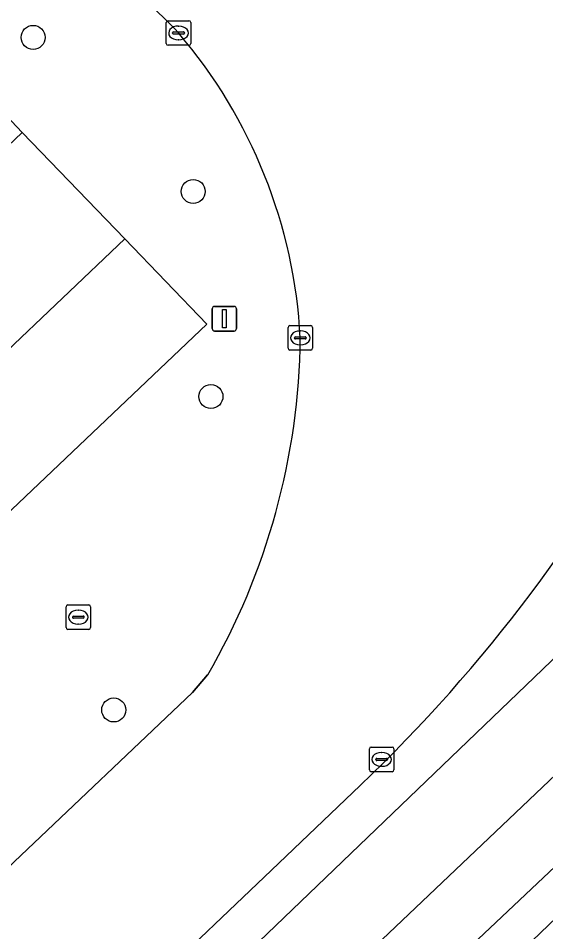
# Model space of a CAD drawing. Extents: x 156141 to 158132, y 385651 to 388333.
# Drawn here: x 156800.46 to 156821.94, y 388126.05 to 388163.25 of the extents above; entities that cross this region are included whole.
import ezdxf

# ---------------------------------------------------------------- set-up
doc = ezdxf.new("R2010")
doc.units = 0
for name, color, linetype in [('IMGEO_Berm_groen', 7, 'Continuous'), ('IMGEO_Boom', 7, 'Continuous'), ('IMGEO_Fietspad_gesloten', 7, 'Continuous'), ('IMGEO_Kolk', 7, 'Continuous'), ('IMGEO_Lichtmast', 7, 'Continuous'), ('IMGEO_Oever', 7, 'Continuous'), ('IMGEO_Parkeervlak_halfverhard', 7, 'Continuous'), ('IMGEO_Rijbaan_lokaal_gesloten', 7, 'Continuous'), ('IMGEO_Rijbaan_lokaal_open', 7, 'Continuous'), ('IMGEO_Waterloop', 7, 'Continuous')]:
    doc.layers.add(name, color=color, linetype=linetype)

msp = doc.modelspace()

# ---------------------------------------------------------------- linework, layer by layer
at = {"layer": 'IMGEO_Berm_groen'}
for points in [[(156801.202, 388167.051), (156796.769, 388169.334), (156792.463, 388165.162), (156792.149, 388164.858), (156792.274, 388164.726), (156787.595, 388160.291), (156791.374, 388156.416), (156797.338, 388162.076), (156800.625, 388158.603), (156804.809, 388154.272), (156808.143, 388150.793), (156790.338, 388133.878), (156787.021, 388137.351), (156786.177, 388136.523)], [(156812.436, 388119.364), (156825.708, 388131.89), (156831.91, 388137.714), (156839.534, 388144.974), (156840.287, 388145.769), (156840.771, 388146.329), (156841.19, 388146.836), (156841.557, 388147.383), (156841.74, 388147.632), (156842.159, 388148.268), (156842.657, 388149.089), (156843.156, 388150.092), (156843.379, 388150.587), (156843.38, 388150.782), (156843.328, 388151.017), (156843.296, 388151.109), (156843.192, 388151.331), (156843.069, 388151.455), (156842.952, 388151.549), (156843.016, 388151.689), (156842.889, 388151.916), (156842.997, 388152.411), (156843.397, 388153.224), (156844.003, 388154.217)], [(156834.852, 388144.545), (156830.238, 388139.95), (156806.289, 388117.185), (156798.212, 388109.496), (156803.826, 388103.584), (156841.097, 388139.037)], [(156802.834, 388118.616), (156805.509, 388121.079), (156829.984, 388144.572)], [(156797.908, 388126.643), (156798.948, 388127.604), (156800.292, 388128.897), (156807.562, 388135.796), (156808.175, 388136.503)], [(156814.388, 388132.006), (156810.771, 388128.548), (156800.914, 388119.164), (156801.401, 388118.628)]]:
    msp.add_lwpolyline(points, dxfattribs=at)
for centre, radius, start, end in [((156790.698, 388147.23), 22.433, 43.4283, 62.0784), ((156791.175, 388149.137), 20.802, 3.0209, 40.5166), ((156783.99, 388150.532), 27.96, 329.8825, 359.3864), ((156770.229, 388178.256), 63.946, 313.67496, 332.46559)]:
    msp.add_arc(centre, radius, start, end, dxfattribs=at)
at = {"layer": 'IMGEO_Boom'}
for centre in [(156801.069, 388162.471), (156807.587, 388156.197), (156808.308, 388147.844), (156804.351, 388135.078)]:
    msp.add_circle(centre, 0.489, dxfattribs=at)
at = {"layer": 'IMGEO_Fietspad_gesloten'}
for points in [[(156798.065, 388109.356), (156798.212, 388109.496), (156806.289, 388117.185), (156830.238, 388139.95), (156834.852, 388144.545)], [(156829.984, 388144.572), (156805.509, 388121.079), (156802.834, 388118.616)]]:
    msp.add_lwpolyline(points, dxfattribs=at)
at = {"layer": 'IMGEO_Kolk'}
for p, q in [((156806.488, 388162.225), (156806.488, 388163.077)), ((156806.563, 388163.151), (156807.415, 388163.151)), ((156806.976, 388162.931), (156807.001, 388162.931)), ((156807.489, 388163.077), (156807.489, 388162.225)), ((156806.747, 388162.645), (156806.747, 388162.657)), ((156807.185, 388162.608), (156806.787, 388162.608)), ((156806.79, 388162.694), (156807.188, 388162.694)), ((156807.231, 388162.657), (156807.231, 388162.645)), ((156807.415, 388162.151), (156806.563, 388162.151)), ((156806.999, 388162.371), (156806.974, 388162.371)), ((156811.447, 388149.807), (156811.447, 388150.659)), ((156811.522, 388150.733), (156812.374, 388150.733)), ((156812.448, 388150.659), (156812.448, 388149.807)), ((156811.706, 388150.227), (156811.706, 388150.239)), ((156812.144, 388150.19), (156811.746, 388150.19)), ((156811.749, 388150.276), (156812.147, 388150.276)), ((156811.935, 388150.513), (156811.96, 388150.513)), ((156812.19, 388150.239), (156812.19, 388150.227)), ((156811.958, 388149.953), (156811.933, 388149.953)), ((156812.374, 388149.733), (156811.522, 388149.733)), ((156802.409, 388138.432), (156802.409, 388139.284)), ((156802.484, 388139.358), (156803.336, 388139.358)), ((156802.897, 388139.138), (156802.922, 388139.138)), ((156803.41, 388139.284), (156803.41, 388138.432)), ((156802.668, 388138.852), (156802.668, 388138.864)), ((156803.106, 388138.815), (156802.708, 388138.815)), ((156802.711, 388138.901), (156803.109, 388138.901)), ((156803.152, 388138.864), (156803.152, 388138.852)), ((156803.336, 388138.358), (156802.484, 388138.358)), ((156802.92, 388138.578), (156802.895, 388138.578)), ((156814.759, 388132.639), (156814.759, 388133.491)), ((156814.834, 388133.565), (156815.686, 388133.565)), ((156815.76, 388133.491), (156815.76, 388132.639)), ((156815.018, 388133.059), (156815.018, 388133.071)), ((156815.061, 388133.108), (156815.459, 388133.108)), ((156815.247, 388133.345), (156815.272, 388133.345)), ((156815.502, 388133.071), (156815.502, 388133.059)), ((156815.456, 388133.022), (156815.058, 388133.022)), ((156815.27, 388132.785), (156815.245, 388132.785)), ((156815.686, 388132.565), (156814.834, 388132.565))]:
    msp.add_line(p, q, dxfattribs=at)
for points in [[(156806.488, 388162.225), (156806.488, 388163.077)], [(156806.563, 388163.151), (156807.415, 388163.151)], [(156807.489, 388163.077), (156807.489, 388162.225)], [(156807.415, 388162.151), (156806.563, 388162.151)], [(156811.447, 388149.807), (156811.447, 388150.659)], [(156811.522, 388150.733), (156812.374, 388150.733)], [(156812.448, 388150.659), (156812.448, 388149.807)], [(156812.374, 388149.733), (156811.522, 388149.733)], [(156802.409, 388138.432), (156802.409, 388139.284)], [(156802.484, 388139.358), (156803.336, 388139.358)], [(156803.41, 388139.284), (156803.41, 388138.432)], [(156803.336, 388138.358), (156802.484, 388138.358)], [(156814.759, 388132.639), (156814.759, 388133.491)], [(156814.834, 388133.565), (156815.686, 388133.565)], [(156815.76, 388133.491), (156815.76, 388132.639)], [(156815.686, 388132.565), (156814.834, 388132.565)]]:
    msp.add_lwpolyline(points, dxfattribs=at)
for centre, radius, start, end in [((156806.565, 388163.075), 0.0765, 91.552, 178.448), ((156806.565, 388163.075), 0.0765, 91.552, 178.448), ((156807.413, 388163.075), 0.0765, 1.552, 88.448), ((156807.413, 388163.075), 0.0765, 1.552, 88.448), ((156806.787, 388162.654), 0.0403, 85.8775, 175.7526), ((156806.784, 388162.644), 0.0366, 178.938, 274.7102), ((156807.188, 388162.651), 0.043, 264.8664, 352.4533), ((156807.192, 388162.656), 0.0386, 1.7309, 96.639), ((156806.565, 388162.227), 0.0765, 181.552, 268.448), ((156806.565, 388162.227), 0.0765, 181.552, 268.448), ((156807.413, 388162.227), 0.0765, 271.552, 358.448), ((156807.413, 388162.227), 0.0765, 271.552, 358.448), ((156811.524, 388150.657), 0.0765, 91.552, 178.448), ((156811.524, 388150.657), 0.0765, 91.552, 178.448), ((156812.372, 388150.657), 0.0765, 1.552, 88.448), ((156812.372, 388150.657), 0.0765, 1.552, 88.448), ((156811.746, 388150.236), 0.0403, 85.8775, 175.7526), ((156811.743, 388150.226), 0.0366, 178.938, 274.7102), ((156812.147, 388150.233), 0.043, 264.8664, 352.4533), ((156812.151, 388150.238), 0.0386, 1.7309, 96.639), ((156811.524, 388149.809), 0.0765, 181.552, 268.448), ((156811.524, 388149.809), 0.0765, 181.552, 268.448), ((156812.372, 388149.809), 0.0765, 271.552, 358.448), ((156812.372, 388149.809), 0.0765, 271.552, 358.448), ((156802.486, 388139.282), 0.0765, 91.552, 178.448), ((156802.486, 388139.282), 0.0765, 91.552, 178.448), ((156803.334, 388139.282), 0.0765, 1.552, 88.448), ((156803.334, 388139.282), 0.0765, 1.552, 88.448), ((156802.708, 388138.861), 0.0403, 85.8775, 175.7526), ((156802.705, 388138.851), 0.0366, 178.938, 274.7102), ((156803.109, 388138.858), 0.043, 264.8664, 352.4533), ((156803.113, 388138.863), 0.0386, 1.7309, 96.639), ((156802.486, 388138.434), 0.0765, 181.552, 268.448), ((156802.486, 388138.434), 0.0765, 181.552, 268.448), ((156803.334, 388138.434), 0.0765, 271.552, 358.448), ((156803.334, 388138.434), 0.0765, 271.552, 358.448), ((156814.836, 388133.489), 0.0765, 91.552, 178.448), ((156814.836, 388133.489), 0.0765, 91.552, 178.448), ((156815.684, 388133.489), 0.0765, 1.552, 88.448), ((156815.684, 388133.489), 0.0765, 1.552, 88.448), ((156815.058, 388133.068), 0.0403, 85.8775, 175.7526), ((156815.055, 388133.058), 0.0366, 178.938, 274.7102), ((156815.459, 388133.065), 0.043, 264.8664, 352.4533), ((156815.463, 388133.07), 0.0386, 1.7309, 96.639), ((156814.836, 388132.641), 0.0765, 181.552, 268.448), ((156814.836, 388132.641), 0.0765, 181.552, 268.448), ((156815.684, 388132.641), 0.0765, 271.552, 358.448), ((156815.684, 388132.641), 0.0765, 271.552, 358.448)]:
    msp.add_arc(centre, radius, start, end, dxfattribs=at)
for centre, major_axis, ratio, start_param, end_param in [((156806.975, 388162.651), (-0.387, 0.002), 0.722429, 4.712389, 7.853982), ((156807, 388162.651), (-0.39, 0.002), 0.717154, 1.570796, 4.712389), ((156811.934, 388150.233), (-0.387, 0.002), 0.722429, 4.712389, 7.853982), ((156811.959, 388150.233), (-0.39, 0.002), 0.717154, 1.570796, 4.712389), ((156802.896, 388138.858), (-0.387, 0.002), 0.722429, 4.712389, 7.853982), ((156802.921, 388138.858), (-0.39, 0.002), 0.717154, 1.570796, 4.712389), ((156815.246, 388133.065), (-0.387, 0.002), 0.722429, 4.712389, 7.853982), ((156815.271, 388133.065), (-0.39, 0.002), 0.717154, 1.570796, 4.712389)]:
    msp.add_ellipse(centre, major_axis=major_axis, ratio=ratio, start_param=start_param, end_param=end_param, dxfattribs=at)
at = {"layer": 'IMGEO_Lichtmast'}
for p, q in [((156808.36, 388150.612), (156808.36, 388151.412)), ((156808.36, 388151.412), (156808.36, 388150.612)), ((156808.46, 388151.512), (156809.25, 388151.512)), ((156809.25, 388151.512), (156808.46, 388151.512)), ((156809.35, 388151.412), (156809.35, 388150.612)), ((156809.35, 388150.612), (156809.35, 388151.412)), ((156809.25, 388150.512), (156808.46, 388150.512)), ((156808.46, 388150.512), (156809.25, 388150.512))]:
    msp.add_line(p, q, dxfattribs=at)
msp.add_lwpolyline([(156808.78, 388151.387), (156808.93, 388151.387), (156808.93, 388150.637), (156808.78, 388150.637), (156808.78, 388151.387)], dxfattribs=at)
for centre, start, end in [((156808.46, 388151.412), 90, 180), ((156808.46, 388151.412), 90, 180), ((156809.25, 388151.412), 0, 90), ((156809.25, 388151.412), 360, 90), ((156808.46, 388150.612), 180, 270), ((156808.46, 388150.612), 180, 270), ((156809.25, 388150.612), 270, 0), ((156809.25, 388150.612), 270, 0)]:
    msp.add_arc(centre, 0.1, start, end, dxfattribs=at)
at = {"layer": 'IMGEO_Oever'}
msp.add_lwpolyline([(156803.507, 388107.014), (156802.837, 388107.73), (156807.019, 388111.67), (156817.997, 388122.415), (156827.149, 388131.202), (156834.781, 388138.379), (156840.018, 388143.02), (156843.016, 388146.423), (156845.123, 388150.156), (156845.38, 388150.715), (156845.496, 388151.475), (156845.025, 388152.334), (156844.05, 388153.028), (156845.141, 388154.357), (156846.058, 388153.589), (156847.091, 388154.662), (156850.047, 388153.06), (156848.538, 388150.442), (156843.816, 388144.071), (156842.718, 388142.802), (156841.437, 388141.428), (156838.167, 388138.449)], close=True, dxfattribs=at)
msp.add_lwpolyline([(156844.003, 388154.217), (156843.397, 388153.224), (156842.997, 388152.411), (156842.889, 388151.916), (156843.016, 388151.689), (156842.952, 388151.549), (156843.069, 388151.455), (156843.192, 388151.331), (156843.296, 388151.109), (156843.328, 388151.017), (156843.38, 388150.782), (156843.379, 388150.587), (156843.156, 388150.092), (156842.657, 388149.089), (156842.159, 388148.268), (156841.74, 388147.632), (156841.557, 388147.383), (156841.19, 388146.836), (156840.771, 388146.329), (156840.287, 388145.769), (156839.534, 388144.974), (156831.91, 388137.714), (156825.708, 388131.89), (156812.436, 388119.364)], dxfattribs=at)
at = {"layer": 'IMGEO_Parkeervlak_halfverhard'}
for points in [[(156800.625, 388158.603), (156797.338, 388162.076), (156791.374, 388156.416), (156788.253, 388153.455), (156791.586, 388149.987)], [(156804.809, 388154.272), (156787.021, 388137.351), (156790.338, 388133.878), (156808.143, 388150.793)]]:
    msp.add_lwpolyline(points, close=True, dxfattribs=at)
at = {"layer": 'IMGEO_Rijbaan_lokaal_gesloten'}
for points in [[(156808.175, 388136.503), (156807.562, 388135.796), (156800.292, 388128.897), (156798.948, 388127.604), (156797.908, 388126.643), (156785.706, 388115.07), (156785.403, 388114.782), (156782.223, 388111.782)], [(156786.122, 388105.123), (156787.834, 388106.728), (156796.522, 388115.006), (156799.184, 388117.521), (156800.914, 388119.164), (156810.771, 388128.548), (156814.388, 388132.006)]]:
    msp.add_lwpolyline(points, dxfattribs=at)
for centre, radius, start, end in [((156790.698, 388147.23), 22.433, 43.4283, 62.0784), ((156791.175, 388149.137), 20.802, 3.0209, 40.5166), ((156783.99, 388150.532), 27.96, 329.8825, 359.3864), ((156770.229, 388178.256), 63.946, 313.67496, 332.46559)]:
    msp.add_arc(centre, radius, start, end, dxfattribs=at)
at = {"layer": 'IMGEO_Rijbaan_lokaal_open'}
msp.add_lwpolyline([(156786.177, 388136.523), (156787.021, 388137.351), (156804.809, 388154.272), (156800.625, 388158.603), (156791.586, 388149.987), (156782.822, 388141.664), (156781.092, 388140.014), (156778.459, 388137.514), (156776.425, 388135.604), (156773.807, 388133.11), (156771.778, 388131.207), (156762.728, 388122.593), (156760.725, 388120.676), (156746.333, 388107.184), (156746.422, 388107.092), (156744.408, 388105.155), (156730.135, 388091.562), (156728.105, 388089.669), (156713.816, 388076.083)], dxfattribs=at)
at = {"layer": 'IMGEO_Waterloop'}
msp.add_lwpolyline([(156848.538, 388150.442), (156850.047, 388153.06), (156847.091, 388154.662), (156846.058, 388153.589), (156845.141, 388154.357), (156844.05, 388153.028), (156845.025, 388152.334), (156845.496, 388151.475), (156845.38, 388150.715), (156845.123, 388150.156), (156843.016, 388146.423), (156840.018, 388143.02), (156834.781, 388138.379), (156827.149, 388131.202), (156817.997, 388122.415), (156807.019, 388111.67), (156802.837, 388107.73), (156803.507, 388107.014), (156838.167, 388138.449), (156841.437, 388141.428), (156842.718, 388142.802), (156843.816, 388144.071)], close=True, dxfattribs=at)

doc.saveas('drawing.dxf')
